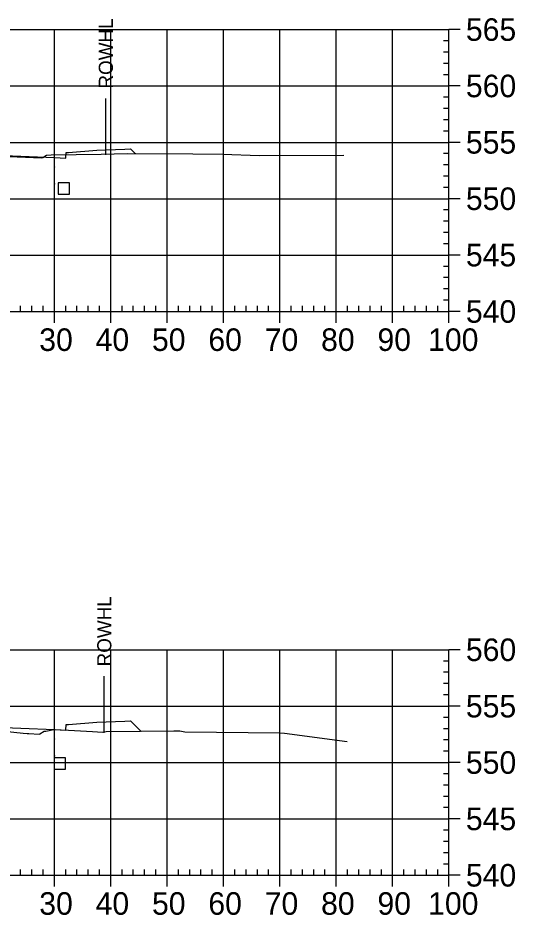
# Model space of a CAD drawing. Extents: x 708103 to 717568, y 374476 to 378707.
# Drawn here: x 711000.5 to 711088.7, y 377367.6 to 377526.7 of the extents above; entities that cross this region are included whole.
import ezdxf

# ---------------------------------------------------------------- set-up
doc = ezdxf.new("R2010")
doc.units = 0
for name, color, linetype in [('14', 7, 'Continuous'), ('22', 7, 'Continuous'), ('4', 7, 'Continuous'), ('57', 7, 'Continuous'), ('Existing', 7, 'Continuous'), ('XS_Right_of_Way', 7, 'Continuous')]:
    doc.layers.add(name, color=color, linetype=linetype)

msp = doc.modelspace()

# ---------------------------------------------------------------- linework, layer by layer
for points in [[(711006.93, 377500.21), (711007.03, 377500.21), (711007.03, 377500.31), (711006.93, 377500.31)], [(711006.93, 377497.21), (711007.03, 377497.21), (711007.03, 377497.31), (711006.93, 377497.31)], [(711006.93, 377398.76), (711007.03, 377398.76), (711007.03, 377398.86), (711006.93, 377398.86)], [(711006.93, 377395.76), (711007.03, 377395.76), (711007.03, 377395.86), (711006.93, 377395.86)]]:
    msp.add_lwpolyline(points, close=True)
at = {"layer": '14'}
for points in [[(711021.33, 377502.63), (711021.33, 377502.68), (711021.33, 377502.63), (711021.28, 377502.63), (711021.33, 377502.63), (711021.33, 377502.58), (711021.33, 377502.63), (711021.38, 377502.63)], [(711006.98, 377501.92), (711006.98, 377501.97), (711006.98, 377501.92), (711006.93, 377501.92), (711006.98, 377501.92), (711006.98, 377501.87), (711006.98, 377501.92), (711007.03, 377501.92)], [(711006.98, 377400.47), (711006.98, 377400.52), (711006.98, 377400.47), (711006.93, 377400.47), (711006.98, 377400.47), (711006.98, 377400.42), (711006.98, 377400.47), (711007.03, 377400.47)], [(711022.32, 377400.19), (711022.32, 377400.24), (711022.32, 377400.19), (711022.27, 377400.19), (711022.32, 377400.19), (711022.32, 377400.14), (711022.32, 377400.19), (711022.37, 377400.19)]]:
    msp.add_lwpolyline(points, dxfattribs=at)
at = {"layer": '22'}
for points in [[(710930.98, 377505.99), (710933.48, 377503.48), (710934.48, 377503.44), (710939.48, 377503.24), (710944.48, 377502.84), (710944.9, 377502.84), (710944.98, 377501.84), (710946.98, 377501.92), (710958.98, 377502.4), (710970.98, 377502.76), (710976.98, 377502.88), (710982.98, 377502.76), (710994.98, 377502.4), (711006.98, 377501.92), (711008.98, 377501.84), (711009.07, 377502.84), (711009.48, 377502.84), (711014.48, 377503.24), (711019.48, 377503.44), (711020.48, 377503.48), (711021.33, 377502.63)], [(710932.65, 377402.87), (710933.48, 377402.03), (710934.48, 377401.99), (710939.48, 377401.79), (710944.48, 377401.39), (710944.9, 377401.39), (710944.98, 377400.39), (710946.98, 377400.47), (710958.98, 377400.95), (710970.98, 377401.31), (710976.98, 377401.43), (710982.98, 377401.31), (710994.98, 377400.95), (711006.98, 377400.47), (711008.98, 377400.39), (711009.07, 377401.39), (711009.48, 377401.39), (711014.48, 377401.79), (711019.48, 377401.99), (711020.48, 377402.03), (711022.32, 377400.19)]]:
    msp.add_lwpolyline(points, dxfattribs=at)
at = {"layer": '4'}
for points in [[(711007.63, 377495.44), (711009.63, 377495.44), (711009.63, 377497.44), (711007.63, 377497.44)], [(711006.94, 377393.45), (711008.94, 377393.45), (711008.94, 377395.45), (711006.94, 377395.45)]]:
    msp.add_lwpolyline(points, close=True, dxfattribs=at)
at = {"layer": '57'}
for p, q in [((710876.98, 377524.63), (711076.98, 377524.63)), ((711006.98, 377474.63), (711006.98, 377524.63)), ((711016.98, 377474.63), (711016.98, 377524.63)), ((711026.98, 377474.63), (711026.98, 377524.63)), ((711036.98, 377474.63), (711036.98, 377524.63)), ((711046.98, 377474.63), (711046.98, 377524.63)), ((711056.98, 377474.63), (711056.98, 377524.63)), ((711066.98, 377474.63), (711066.98, 377524.63)), ((711076.98, 377474.63), (711076.98, 377524.63)), ((711076.98, 377474.63), (711076.98, 377524.63)), ((711078.98, 377524.63), (711076.98, 377524.63)), ((711076.98, 377522.63), (711075.98, 377522.63)), ((711076.98, 377520.63), (711075.98, 377520.63)), ((711076.98, 377518.63), (711075.98, 377518.63)), ((711076.98, 377516.63), (711075.98, 377516.63)), ((710876.98, 377514.63), (711076.98, 377514.63)), ((711078.98, 377514.63), (711076.98, 377514.63)), ((711076.98, 377512.63), (711075.98, 377512.63)), ((711076.98, 377510.63), (711075.98, 377510.63)), ((711076.98, 377508.63), (711075.98, 377508.63)), ((711076.98, 377506.63), (711075.98, 377506.63)), ((710876.98, 377504.63), (711076.98, 377504.63)), ((711078.98, 377504.63), (711076.98, 377504.63)), ((711076.98, 377502.63), (711075.98, 377502.63)), ((711076.98, 377500.63), (711075.98, 377500.63)), ((711076.98, 377498.63), (711075.98, 377498.63)), ((711076.98, 377496.63), (711075.98, 377496.63)), ((710876.98, 377494.63), (711076.98, 377494.63)), ((711078.98, 377494.63), (711076.98, 377494.63)), ((711076.98, 377492.63), (711075.98, 377492.63)), ((711076.98, 377490.63), (711075.98, 377490.63)), ((711076.98, 377488.63), (711075.98, 377488.63)), ((711076.98, 377486.63), (711075.98, 377486.63)), ((710876.98, 377484.63), (711076.98, 377484.63)), ((711078.98, 377484.63), (711076.98, 377484.63)), ((711076.98, 377482.63), (711075.98, 377482.63)), ((711076.98, 377480.63), (711075.98, 377480.63)), ((711076.98, 377478.63), (711075.98, 377478.63)), ((711076.98, 377476.63), (711075.98, 377476.63)), ((711000.98, 377474.63), (711000.98, 377475.63)), ((711002.98, 377474.63), (711002.98, 377475.63)), ((711004.98, 377474.63), (711004.98, 377475.63)), ((711008.98, 377474.63), (711008.98, 377475.63)), ((711010.98, 377474.63), (711010.98, 377475.63)), ((711012.98, 377474.63), (711012.98, 377475.63)), ((711014.98, 377474.63), (711014.98, 377475.63)), ((711018.98, 377474.63), (711018.98, 377475.63)), ((711020.98, 377474.63), (711020.98, 377475.63)), ((711022.98, 377474.63), (711022.98, 377475.63)), ((711024.98, 377474.63), (711024.98, 377475.63)), ((711028.98, 377474.63), (711028.98, 377475.63)), ((711030.98, 377474.63), (711030.98, 377475.63)), ((711032.98, 377474.63), (711032.98, 377475.63)), ((711034.98, 377474.63), (711034.98, 377475.63)), ((711038.98, 377474.63), (711038.98, 377475.63)), ((711040.98, 377474.63), (711040.98, 377475.63)), ((711042.98, 377474.63), (711042.98, 377475.63)), ((711044.98, 377474.63), (711044.98, 377475.63)), ((711048.98, 377474.63), (711048.98, 377475.63)), ((711050.98, 377474.63), (711050.98, 377475.63)), ((711052.98, 377474.63), (711052.98, 377475.63)), ((711054.98, 377474.63), (711054.98, 377475.63)), ((711058.98, 377474.63), (711058.98, 377475.63)), ((711060.98, 377474.63), (711060.98, 377475.63)), ((711062.98, 377474.63), (711062.98, 377475.63)), ((711064.98, 377474.63), (711064.98, 377475.63)), ((711068.98, 377474.63), (711068.98, 377475.63)), ((711070.98, 377474.63), (711070.98, 377475.63)), ((711072.98, 377474.63), (711072.98, 377475.63)), ((711074.98, 377474.63), (711074.98, 377475.63)), ((710876.98, 377474.63), (711076.98, 377474.63)), ((710876.98, 377474.63), (711076.98, 377474.63)), ((711006.98, 377472.63), (711006.98, 377474.63)), ((711016.98, 377472.63), (711016.98, 377474.63)), ((711026.98, 377472.63), (711026.98, 377474.63)), ((711036.98, 377472.63), (711036.98, 377474.63)), ((711046.98, 377472.63), (711046.98, 377474.63)), ((711056.98, 377472.63), (711056.98, 377474.63)), ((711066.98, 377472.63), (711066.98, 377474.63)), ((711076.98, 377472.63), (711076.98, 377474.63)), ((711078.98, 377474.63), (711076.98, 377474.63)), ((710876.98, 377414.63), (711076.98, 377414.63)), ((711006.98, 377374.63), (711006.98, 377414.63)), ((711016.98, 377374.63), (711016.98, 377414.63)), ((711026.98, 377374.63), (711026.98, 377414.63)), ((711036.98, 377374.63), (711036.98, 377414.63)), ((711046.98, 377374.63), (711046.98, 377414.63)), ((711056.98, 377374.63), (711056.98, 377414.63)), ((711066.98, 377374.63), (711066.98, 377414.63)), ((711076.98, 377374.63), (711076.98, 377414.63)), ((711076.98, 377374.63), (711076.98, 377414.63)), ((711078.98, 377414.63), (711076.98, 377414.63)), ((711076.98, 377412.63), (711075.98, 377412.63)), ((711076.98, 377410.63), (711075.98, 377410.63)), ((711076.98, 377408.63), (711075.98, 377408.63)), ((711076.98, 377406.63), (711075.98, 377406.63)), ((710876.98, 377404.63), (711076.98, 377404.63)), ((711078.98, 377404.63), (711076.98, 377404.63)), ((711076.98, 377402.63), (711075.98, 377402.63)), ((711076.98, 377400.63), (711075.98, 377400.63)), ((711076.98, 377398.63), (711075.98, 377398.63)), ((711076.98, 377396.63), (711075.98, 377396.63)), ((710876.98, 377394.63), (711076.98, 377394.63)), ((711078.98, 377394.63), (711076.98, 377394.63)), ((711076.98, 377392.63), (711075.98, 377392.63)), ((711076.98, 377390.63), (711075.98, 377390.63)), ((711076.98, 377388.63), (711075.98, 377388.63)), ((711076.98, 377386.63), (711075.98, 377386.63)), ((710876.98, 377384.63), (711076.98, 377384.63)), ((711078.98, 377384.63), (711076.98, 377384.63)), ((711076.98, 377382.63), (711075.98, 377382.63)), ((711076.98, 377380.63), (711075.98, 377380.63)), ((711076.98, 377378.63), (711075.98, 377378.63)), ((711076.98, 377376.63), (711075.98, 377376.63)), ((711000.98, 377374.63), (711000.98, 377375.63)), ((711002.98, 377374.63), (711002.98, 377375.63)), ((711004.98, 377374.63), (711004.98, 377375.63)), ((711008.98, 377374.63), (711008.98, 377375.63)), ((711010.98, 377374.63), (711010.98, 377375.63)), ((711012.98, 377374.63), (711012.98, 377375.63)), ((711014.98, 377374.63), (711014.98, 377375.63)), ((711018.98, 377374.63), (711018.98, 377375.63)), ((711020.98, 377374.63), (711020.98, 377375.63)), ((711022.98, 377374.63), (711022.98, 377375.63)), ((711024.98, 377374.63), (711024.98, 377375.63)), ((711028.98, 377374.63), (711028.98, 377375.63)), ((711030.98, 377374.63), (711030.98, 377375.63)), ((711032.98, 377374.63), (711032.98, 377375.63)), ((711034.98, 377374.63), (711034.98, 377375.63)), ((711038.98, 377374.63), (711038.98, 377375.63)), ((711040.98, 377374.63), (711040.98, 377375.63)), ((711042.98, 377374.63), (711042.98, 377375.63)), ((711044.98, 377374.63), (711044.98, 377375.63)), ((711048.98, 377374.63), (711048.98, 377375.63)), ((711050.98, 377374.63), (711050.98, 377375.63)), ((711052.98, 377374.63), (711052.98, 377375.63)), ((711054.98, 377374.63), (711054.98, 377375.63)), ((711058.98, 377374.63), (711058.98, 377375.63)), ((711060.98, 377374.63), (711060.98, 377375.63)), ((711062.98, 377374.63), (711062.98, 377375.63)), ((711064.98, 377374.63), (711064.98, 377375.63)), ((711068.98, 377374.63), (711068.98, 377375.63)), ((711070.98, 377374.63), (711070.98, 377375.63)), ((711072.98, 377374.63), (711072.98, 377375.63)), ((711074.98, 377374.63), (711074.98, 377375.63)), ((710876.98, 377374.63), (711076.98, 377374.63)), ((710876.98, 377374.63), (711076.98, 377374.63)), ((711006.98, 377372.63), (711006.98, 377374.63)), ((711016.98, 377372.63), (711016.98, 377374.63)), ((711026.98, 377372.63), (711026.98, 377374.63)), ((711036.98, 377372.63), (711036.98, 377374.63)), ((711046.98, 377372.63), (711046.98, 377374.63)), ((711056.98, 377372.63), (711056.98, 377374.63)), ((711066.98, 377372.63), (711066.98, 377374.63)), ((711076.98, 377372.63), (711076.98, 377374.63)), ((711078.98, 377374.63), (711076.98, 377374.63))]:
    msp.add_line(p, q, dxfattribs=at)
at = {"layer": 'Existing'}
for points in [[(710975.64, 377503.06), (711004.73, 377501.86), (711004.92, 377501.96), (711005.59, 377502.36), (711006.4, 377502.4), (711015.25, 377502.53), (711019.9, 377502.64), (711031.53, 377502.62), (711036.85, 377502.54), (711043.28, 377502.29), (711058.35, 377502.37)], [(710997.58, 377400.24), (711001.46, 377399.82), (711002.16, 377399.78), (711002.47, 377399.79), (711004.28, 377399.67), (711004.38, 377399.73), (711005.15, 377400.19), (711005.46, 377400.21), (711006.88, 377400.5), (711009.46, 377400.38), (711013.71, 377400.15), (711015.49, 377400.02), (711015.77, 377400.05), (711016.18, 377400.11), (711028.16, 377400.27), (711029.24, 377400.25), (711030.12, 377400.07), (711046.95, 377399.88), (711047.77, 377399.81), (711058.94, 377398.38)]]:
    msp.add_lwpolyline(points, dxfattribs=at)
at = {"layer": 'XS_Right_of_Way'}
for p, q in [((711016.03, 377512.41), (711016.03, 377502.41)), ((711015.76, 377409.92), (711015.76, 377399.92))]:
    msp.add_line(p, q, dxfattribs=at)

# ---------------------------------------------------------------- texts
at = {"layer": '14'}
for p in [(711014.45, 377502.53), (711019.45, 377503.39), (711019.45, 377502.73), (711019.45, 377401.94), (711014.45, 377401.08), (711019.45, 377401.28)]:
    msp.add_text('+', height=0.1, dxfattribs=at).set_placement(p)
at = {"layer": '57'}
for s, p in [('565', (711079.98, 377522.63)), ('560', (711079.98, 377512.63)), ('555', (711079.98, 377502.63)), ('550', (711079.98, 377492.63)), ('545', (711079.98, 377482.63)), ('540', (711079.98, 377472.63)), ('30', (711004.29, 377467.63)), ('40', (711014.29, 377467.63)), ('50', (711024.29, 377467.63)), ('60', (711034.29, 377467.63)), ('70', (711044.29, 377467.63)), ('80', (711054.29, 377467.63)), ('90', (711064.29, 377467.63)), ('100', (711073.28, 377467.63)), ('560', (711079.98, 377412.63)), ('555', (711079.98, 377402.63)), ('550', (711079.98, 377392.63)), ('545', (711079.98, 377382.63)), ('540', (711079.98, 377372.63)), ('30', (711004.29, 377367.63)), ('40', (711014.29, 377367.63)), ('50', (711024.29, 377367.63)), ('60', (711034.29, 377367.63)), ('70', (711044.29, 377367.63)), ('80', (711054.29, 377367.63)), ('90', (711064.29, 377367.63)), ('100', (711073.28, 377367.63))]:
    msp.add_text(s, height=4, dxfattribs=at).set_placement(p)
at = {"layer": 'XS_Right_of_Way'}
for p in [(711017.35, 377514.17), (711017.08, 377411.68)]:
    msp.add_text('ROWHL', height=2.5, rotation=90, dxfattribs=at).set_placement(p)

doc.saveas('drawing.dxf')
